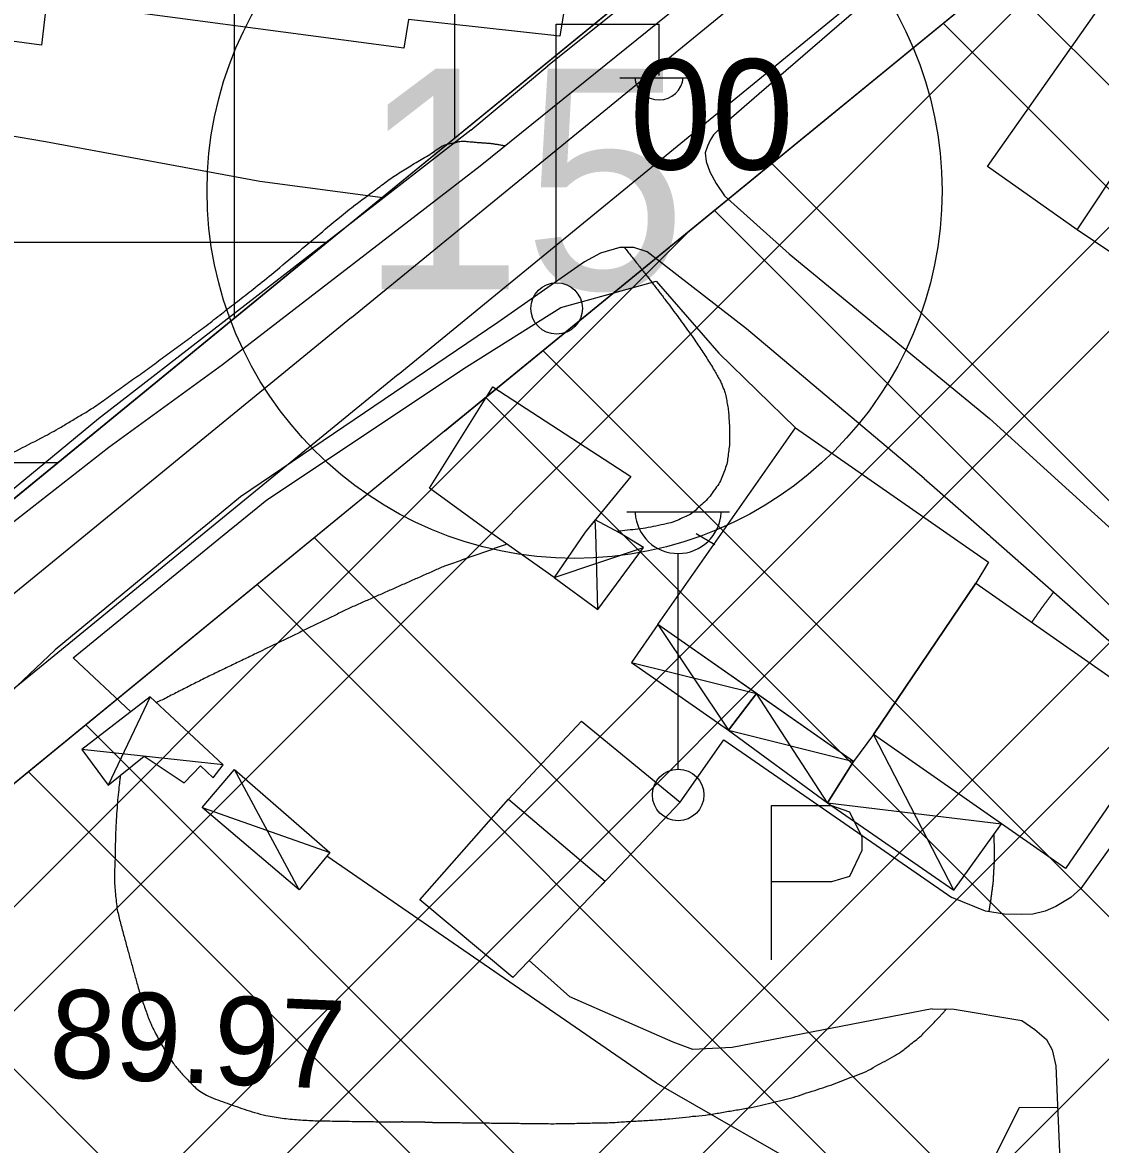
# Model space of a CAD drawing. Extents: x 417995 to 421451, y 4454518 to 4458015.
# Drawn here: x 419987.3 to 420060.6, y 4455080.4 to 4455156.7 of the extents above; entities that cross this region are included whole.
import ezdxf

# ---------------------------------------------------------------- set-up
doc = ezdxf.new("R2010")
doc.units = 0
for name, color, linetype in [('ADAKENARI', 7, 'Continuous'), ('B_Betonzemin', 7, 'Continuous'), ('B_Imalat', 7, 'Continuous'), ('B_Kapi', 7, 'Continuous'), ('B_Mesken', 7, 'Continuous'), ('B_Sundurma', 7, 'Continuous'), ('B_Ticari', 7, 'Continuous'), ('Egri_1m', 7, 'Continuous'), ('KALDIRIM_FAT', 7, 'Continuous'), ('KD_DAIRE', 7, 'Continuous'), ('KD_YGEN', 7, 'Continuous'), ('PL_K_DEPOLAMA', 7, 'Continuous'), ('PL_TİCARET', 7, 'Continuous'), ('S_Cad_Sok_Lambasi', 7, 'Continuous'), ('S_Elektrik_Diregi', 7, 'Continuous'), ('S_Otopark', 7, 'Continuous'), ('Sinir_Duvar_tek_tarafa_ait', 7, 'Continuous'), ('Sinir_Tel_bir_taraf', 7, 'Continuous'), ('TRFAT_DEPOLAMA', 7, 'Continuous'), ('TRFAT_TİCARET', 7, 'Continuous'), ('Y_Kot_Noktasi', 7, 'Continuous'), ('Yol_Sose', 7, 'Continuous')]:
    doc.layers.add(name, color=color, linetype=linetype)

msp = doc.modelspace()

# ---------------------------------------------------------------- linework, layer by layer
at = {"layer": 'ADAKENARI'}
for p, q in [((420006.472, 4455140.516), (420060.657, 4455184.84)), ((420015.97, 4455128.906), (420070.227, 4455173.289)), ((420006.472, 4455140.516), (419971.337, 4455111.774)), ((420015.97, 4455128.906), (419980.793, 4455100.13))]:
    msp.add_line(p, q, dxfattribs=at)
at = {"layer": 'B_Betonzemin'}
for points in [[(420031.797, 4455160.813), (420024.858, 4455162.203), (420023.814, 4455155.777), (420013.507, 4455156.908), (420013.192, 4455154.968), (419988.903, 4455158.177)], [(420032.01, 4455103.682), (420034.98, 4455107.93), (420050.489, 4455097.203)], [(420049.141, 4455089.62), (420035.529, 4455086.989), (420032.855, 4455086.847), (420031.528, 4455087.364), (420024.485, 4455090.443), (420021.723, 4455092.912)]]:
    msp.add_lwpolyline(points, dxfattribs=at)
at = {"layer": 'B_Imalat'}
for points in [[(419991.172, 4455161.731), (419989.343, 4455161.977), (419988.555, 4455155.171), (419925.279, 4455163.701), (419926.597, 4455173.538), (419916.848, 4455174.871), (419918.514, 4455187.754), (419988.598, 4455178.106), (419987.789, 4455171.392), (419992.298, 4455170.842)], [(420023.426, 4455118.965), (420018.972, 4455122.104), (420014.938, 4455125.03), (420019.251, 4455131.93), (420028.636, 4455125.841), (420025.532, 4455122.034)], [(420045.145, 4455108.272), (420043.788, 4455106.443), (420030.488, 4455115.773), (420039.858, 4455129.144), (420052.971, 4455119.998), (420052.115, 4455118.572)], [(420052.115, 4455118.572), (420065.24, 4455109.403), (420058.223, 4455099.173), (420045.145, 4455108.272)]]:
    msp.add_lwpolyline(points, close=True, dxfattribs=at)
at = {"layer": 'B_Kapi'}
msp.add_lwpolyline([(420017.762, 4455149.388), (420022.989, 4455153.772)], dxfattribs=at)
at = {"layer": 'B_Mesken'}
msp.add_lwpolyline([(420066.148, 4455137.803), (420059.02, 4455142.618), (420065.716, 4455152.689), (420072.728, 4455147.821), (420072.136, 4455146.965)], close=True, dxfattribs=at)
at = {"layer": 'B_Sundurma'}
for p, q in [((420026.253, 4455122.026), (420026.229, 4455122.889)), ((420026.398, 4455116.791), (420026.253, 4455122.026)), ((420023.426, 4455118.965), (420029.498, 4455121.008)), ((420030.488, 4455115.773), (420035.288, 4455108.58)), ((420028.687, 4455113.175), (420037.201, 4455111.064)), ((419995.942, 4455110.837), (419993.095, 4455104.828)), ((420042.027, 4455103.625), (420037.201, 4455111.064)), ((420035.288, 4455108.58), (420043.788, 4455106.443)), ((420050.625, 4455097.692), (420045.145, 4455108.272)), ((420000.917, 4455106.211), (419991.299, 4455107.271)), ((420006.077, 4455097.72), (420001.672, 4455105.898)), ((419999.491, 4455103.322), (420008.155, 4455100.25)), ((420042.027, 4455103.625), (420053.859, 4455102.209))]:
    msp.add_line(p, q, dxfattribs=at)
for points in [[(420023.426, 4455118.965), (420026.398, 4455116.791), (420029.498, 4455121.008), (420027.871, 4455122.009), (420026.229, 4455122.889), (420025.532, 4455122.034)], [(420030.488, 4455115.773), (420028.687, 4455113.175), (420035.288, 4455108.58), (420037.201, 4455111.064)], [(419998.256, 4455104.991), (419999.37, 4455106.159), (420000.22, 4455105.329), (420000.917, 4455106.211), (419995.942, 4455110.837), (419991.299, 4455107.271), (419993.095, 4455104.828), (419995.541, 4455106.8)], [(420035.288, 4455108.58), (420042.027, 4455103.625), (420043.788, 4455106.443), (420037.201, 4455111.064)], [(420042.027, 4455103.625), (420050.625, 4455097.692), (420053.859, 4455102.209), (420045.145, 4455108.272), (420043.788, 4455106.443)], [(420006.077, 4455097.72), (419999.491, 4455103.322), (420001.672, 4455105.898), (420008.155, 4455100.25)]]:
    msp.add_lwpolyline(points, close=True, dxfattribs=at)
at = {"layer": 'B_Ticari'}
msp.add_lwpolyline([(420014.3, 4455097.04), (420020.322, 4455103.881), (420026.892, 4455098.316), (420020.616, 4455091.754)], close=True, dxfattribs=at)
at = {"layer": 'Egri_1m'}
for points in [[(419977.113, 4455122.613), (419978.727, 4455123.429), (419980.341, 4455124.244), (419981.956, 4455125.059), (419983.576, 4455125.883), (419985.215, 4455126.734), (419986.855, 4455127.585), (419988.495, 4455128.436), (419989.704, 4455129.09), (419990.41, 4455129.512), (419991.116, 4455129.934), (419991.823, 4455130.357), (419992.737, 4455130.984), (419993.744, 4455131.703), (419994.751, 4455132.421), (419995.758, 4455133.139), (419996.754, 4455133.872), (419997.749, 4455134.607), (419998.744, 4455135.341), (419999.75, 4455136.09), (420000.813, 4455136.916), (420001.877, 4455137.742), (420002.94, 4455138.568), (420004.188, 4455139.574), (420005.73, 4455140.867), (420007.272, 4455142.16), (420008.814, 4455143.453), (420009.921, 4455144.331), (420010.754, 4455144.949), (420011.588, 4455145.567), (420012.421, 4455146.185), (420013.335, 4455146.759), (420014.264, 4455147.325), (420015.192, 4455147.891), (420016.072, 4455148.419), (420016.364, 4455148.481), (420016.656, 4455148.544), (420016.947, 4455148.607), (420017.241, 4455148.642), (420017.537, 4455148.617), (420017.833, 4455148.591), (420018.129, 4455148.566), (420018.397, 4455148.545), (420018.64, 4455148.528), (420018.882, 4455148.51), (420019.125, 4455148.493), (420019.365, 4455148.458), (420019.605, 4455148.417), (420019.844, 4455148.377), (420020.083, 4455148.336)], [(420028.203, 4455141.414), (420028.668, 4455140.828), (420029.134, 4455140.242), (420029.597, 4455139.655), (420030.056, 4455139.063), (420030.515, 4455138.472), (420030.952, 4455137.898), (420031.371, 4455137.339), (420031.79, 4455136.78), (420032.201, 4455136.214), (420032.61, 4455135.647), (420033.004, 4455135.098), (420033.274, 4455134.696), (420033.543, 4455134.294), (420033.807, 4455133.888), (420034.062, 4455133.474), (420034.317, 4455133.061), (420034.494, 4455132.756), (420034.632, 4455132.505), (420034.77, 4455132.253), (420034.879, 4455131.985), (420034.986, 4455131.716), (420035.087, 4455131.414), (420035.167, 4455130.997), (420035.246, 4455130.581), (420035.298, 4455130.163), (420035.322, 4455129.745), (420035.346, 4455129.327), (420035.351, 4455128.872), (420035.35, 4455128.407), (420035.347, 4455127.942), (420035.288, 4455127.477), (420035.229, 4455127.012), (420035.134, 4455126.551), (420034.965, 4455126.098), (420034.797, 4455125.645), (420034.552, 4455125.22), (420034.257, 4455124.812), (420033.962, 4455124.405), (420033.568, 4455124.024), (420033.162, 4455123.647), (420032.744, 4455123.295), (420032.27, 4455123.067), (420031.795, 4455122.839), (420031.221, 4455122.647), (420030.523, 4455122.501), (420029.826, 4455122.355), (420029.124, 4455122.255), (420028.421, 4455122.173), (420027.718, 4455122.091)], [(420020.218, 4455121.226), (420019.688, 4455121.039), (420019.158, 4455120.852), (420018.628, 4455120.665), (420018.097, 4455120.479), (420017.567, 4455120.292), (420017.037, 4455120.105), (420016.507, 4455119.918), (420015.977, 4455119.731), (420015.245, 4455119.415), (420014.472, 4455119.073), (420013.7, 4455118.732), (420012.927, 4455118.39), (420012.155, 4455118.048), (420011.383, 4455117.706), (420010.61, 4455117.364), (420009.838, 4455117.022), (420009.073, 4455116.662), (420008.312, 4455116.293), (420007.55, 4455115.923), (420006.789, 4455115.554), (420006.028, 4455115.185), (420005.267, 4455114.815), (420004.506, 4455114.446), (420003.744, 4455114.077), (420003.149, 4455113.789), (420002.719, 4455113.582), (420002.289, 4455113.376), (420001.86, 4455113.17), (420001.43, 4455112.963), (420001, 4455112.757), (420000.571, 4455112.551), (420000.141, 4455112.344), (419999.713, 4455112.135), (419999.288, 4455111.919), (419998.863, 4455111.704), (419998.438, 4455111.488), (419998.013, 4455111.273), (419997.589, 4455111.057), (419997.164, 4455110.842), (419996.739, 4455110.626), (419996.384, 4455110.447), (419996.383, 4455110.446), (419996.381, 4455110.445), (419996.379, 4455110.444), (419996.377, 4455110.443), (419996.375, 4455110.442), (419996.373, 4455110.441), (419996.372, 4455110.44), (419996.37, 4455110.439)], [(420055.92, 4455115.914), (420055.95, 4455115.956), (420055.979, 4455115.999), (420056.009, 4455116.041), (420056.039, 4455116.084), (420056.069, 4455116.127), (420056.098, 4455116.169), (420056.128, 4455116.212), (420056.158, 4455116.254), (420056.187, 4455116.297), (420056.217, 4455116.339), (420056.247, 4455116.382), (420056.277, 4455116.425), (420056.306, 4455116.467), (420056.336, 4455116.51), (420056.366, 4455116.552), (420056.395, 4455116.595), (420056.425, 4455116.637), (420056.455, 4455116.68), (420056.485, 4455116.722), (420056.514, 4455116.765), (420056.544, 4455116.808), (420056.574, 4455116.85), (420056.603, 4455116.893), (420056.633, 4455116.935), (420056.664, 4455116.977), (420056.695, 4455117.019), (420056.726, 4455117.06), (420056.757, 4455117.102), (420056.788, 4455117.143), (420056.82, 4455117.184), (420056.851, 4455117.226), (420056.882, 4455117.267), (420056.913, 4455117.309), (420056.944, 4455117.35), (420056.976, 4455117.392), (420057.007, 4455117.433), (420057.038, 4455117.474), (420057.069, 4455117.516), (420057.1, 4455117.557), (420057.132, 4455117.599), (420057.163, 4455117.64), (420057.194, 4455117.681), (420057.225, 4455117.723), (420057.256, 4455117.764), (420057.288, 4455117.806), (420057.319, 4455117.847), (420057.35, 4455117.889), (420057.381, 4455117.93), (420057.412, 4455117.971)], [(419993.91, 4455105.485), (419993.874, 4455105.191), (419993.821, 4455104.705), (419993.748, 4455104.001), (419993.688, 4455103.296), (419993.635, 4455102.486), (419993.589, 4455101.523), (419993.566, 4455100.559), (419993.543, 4455099.541), (419993.514, 4455098.418), (419993.593, 4455097.295), (419993.731, 4455096.235), (419993.955, 4455095.332), (419994.194, 4455094.442), (419994.433, 4455093.573), (419994.653, 4455092.772), (419994.874, 4455091.971), (419995.104, 4455091.158), (419995.375, 4455090.275), (419995.682, 4455089.403), (419996.002, 4455088.572), (419996.255, 4455088.066), (419996.494, 4455087.61), (419996.723, 4455087.195), (419996.96, 4455086.785), (419997.173, 4455086.432), (419997.362, 4455086.136), (419997.568, 4455085.852), (419997.802, 4455085.555), (419998.07, 4455085.242), (419998.355, 4455084.943), (419998.653, 4455084.635), (419998.973, 4455084.31), (419999.33, 4455084.029), (419999.772, 4455083.757), (420000.386, 4455083.486), (420001.014, 4455083.257), (420001.66, 4455083.033), (420002.349, 4455082.792), (420003.047, 4455082.575), (420003.823, 4455082.373), (420004.925, 4455082.185), (420006.033, 4455082.076), (420007.172, 4455082.013), (420008.51, 4455081.988), (420009.847, 4455081.966), (420011.141, 4455081.947), (420011.764, 4455081.94), (420012.388, 4455081.933), (420013.011, 4455081.926)], [(420053.013, 4455096.222), (420053.025, 4455096.293), (420053.036, 4455096.363), (420053.048, 4455096.433), (420053.06, 4455096.503), (420053.072, 4455096.574), (420053.084, 4455096.644), (420053.096, 4455096.714), (420053.108, 4455096.784), (420053.12, 4455096.855), (420053.134, 4455096.938), (420053.151, 4455097.076), (420053.169, 4455097.214), (420053.187, 4455097.352), (420053.204, 4455097.489), (420053.222, 4455097.627), (420053.24, 4455097.765), (420053.258, 4455097.903), (420053.275, 4455098.04), (420053.293, 4455098.178), (420053.307, 4455098.316), (420053.315, 4455098.455), (420053.323, 4455098.593), (420053.331, 4455098.732), (420053.339, 4455098.87), (420053.347, 4455099.008), (420053.355, 4455099.147), (420053.363, 4455099.285), (420053.37, 4455099.424), (420053.378, 4455099.562), (420053.382, 4455099.675), (420053.382, 4455099.772), (420053.382, 4455099.869), (420053.382, 4455099.965), (420053.382, 4455100.062), (420053.382, 4455100.159), (420053.382, 4455100.255), (420053.382, 4455100.352), (420053.382, 4455100.449), (420053.382, 4455100.545), (420053.38, 4455100.642), (420053.378, 4455100.738), (420053.376, 4455100.835), (420053.373, 4455100.932), (420053.371, 4455101.028), (420053.368, 4455101.125), (420053.366, 4455101.221), (420053.364, 4455101.318), (420053.361, 4455101.415), (420053.359, 4455101.511)], [(420016.253, 4455081.889), (420016.329, 4455081.888), (420016.405, 4455081.887), (420016.482, 4455081.886), (420017.022, 4455081.88), (420018.026, 4455081.869), (420019.029, 4455081.857), (420020.033, 4455081.846), (420021.037, 4455081.834), (420022.041, 4455081.823), (420023.045, 4455081.811), (420024.066, 4455081.816), (420025.105, 4455081.838), (420026.145, 4455081.859), (420027.184, 4455081.881), (420028.223, 4455081.943), (420029.261, 4455082.004), (420030.3, 4455082.066), (420031.267, 4455082.144), (420032.162, 4455082.238), (420033.056, 4455082.332), (420033.951, 4455082.426), (420034.84, 4455082.576), (420035.73, 4455082.726), (420036.619, 4455082.876), (420037.438, 4455083.043), (420038.186, 4455083.229), (420038.935, 4455083.414), (420039.684, 4455083.599), (420040.419, 4455083.837), (420041.154, 4455084.076), (420041.89, 4455084.314), (420042.6, 4455084.566), (420043.285, 4455084.83), (420043.97, 4455085.094), (420044.655, 4455085.358), (420045.299, 4455085.714), (420045.943, 4455086.071), (420046.587, 4455086.427), (420047.107, 4455086.763), (420047.504, 4455087.078), (420047.9, 4455087.393), (420048.297, 4455087.708), (420048.651, 4455088.065), (420049.005, 4455088.421), (420049.359, 4455088.777), (420049.619, 4455089.049), (420049.786, 4455089.237), (420049.953, 4455089.425), (420050.121, 4455089.613)], [(420014.632, 4455081.907), (420014.599, 4455081.908), (420014.566, 4455081.908), (420014.533, 4455081.909), (420014.5, 4455081.909), (420014.467, 4455081.909), (420014.434, 4455081.91), (420014.4, 4455081.91), (420014.367, 4455081.91), (420014.334, 4455081.911), (420014.301, 4455081.911), (420014.268, 4455081.912), (420014.235, 4455081.912), (420014.202, 4455081.912), (420014.169, 4455081.913), (420014.136, 4455081.913), (420014.103, 4455081.913), (420014.07, 4455081.914), (420014.037, 4455081.914), (420014.004, 4455081.915), (420013.971, 4455081.915), (420013.937, 4455081.915), (420013.904, 4455081.916), (420013.871, 4455081.916), (420013.838, 4455081.916), (420013.805, 4455081.917), (420013.772, 4455081.917), (420013.739, 4455081.918), (420013.706, 4455081.918), (420013.673, 4455081.918), (420013.64, 4455081.919), (420013.607, 4455081.919), (420013.574, 4455081.92), (420013.541, 4455081.92), (420013.507, 4455081.92), (420013.474, 4455081.921), (420013.441, 4455081.921), (420013.408, 4455081.921), (420013.375, 4455081.922), (420013.342, 4455081.922), (420013.309, 4455081.923), (420013.276, 4455081.923), (420013.243, 4455081.923), (420013.21, 4455081.924), (420013.177, 4455081.924), (420013.144, 4455081.924), (420013.111, 4455081.925), (420013.078, 4455081.925), (420013.044, 4455081.926), (420013.011, 4455081.926)], [(420014.632, 4455081.907), (420014.665, 4455081.907), (420014.698, 4455081.907), (420014.731, 4455081.906), (420014.764, 4455081.906), (420014.797, 4455081.906), (420014.83, 4455081.905), (420014.863, 4455081.905), (420014.897, 4455081.904), (420014.93, 4455081.904), (420014.963, 4455081.904), (420014.996, 4455081.903), (420015.029, 4455081.903), (420015.062, 4455081.903), (420015.095, 4455081.902), (420015.128, 4455081.902), (420015.161, 4455081.901), (420015.194, 4455081.901), (420015.227, 4455081.901), (420015.26, 4455081.9), (420015.293, 4455081.9), (420015.327, 4455081.899), (420015.36, 4455081.899), (420015.393, 4455081.899), (420015.426, 4455081.898), (420015.459, 4455081.898), (420015.492, 4455081.898), (420015.525, 4455081.897), (420015.558, 4455081.897), (420015.591, 4455081.896), (420015.624, 4455081.896), (420015.657, 4455081.896), (420015.69, 4455081.895), (420015.723, 4455081.895), (420015.756, 4455081.895), (420015.79, 4455081.894), (420015.823, 4455081.894), (420015.856, 4455081.893), (420015.889, 4455081.893), (420015.922, 4455081.893), (420015.955, 4455081.892), (420015.988, 4455081.892), (420016.021, 4455081.892), (420016.054, 4455081.891), (420016.087, 4455081.891), (420016.12, 4455081.89), (420016.153, 4455081.89), (420016.186, 4455081.89), (420016.22, 4455081.889), (420016.253, 4455081.889)]]:
    msp.add_spline(points, degree=3, dxfattribs=at)
at = {"layer": 'KALDIRIM_FAT'}
for p, q in [((420009.638, 4455136.646), (420065.545, 4455182.379)), ((420012.804, 4455132.776), (420068.711, 4455178.509)), ((420009.638, 4455136.646), (419979.696, 4455112.152)), ((420012.804, 4455132.776), (419982.862, 4455108.282))]:
    msp.add_line(p, q, dxfattribs=at)
at = {"layer": 'KD_DAIRE'}
msp.add_circle((420024.816, 4455145.262), 25, dxfattribs=at)
at = {"layer": 'PL_K_DEPOLAMA'}
msp.add_lwpolyline([(420070.227, 4455173.289), (420015.97, 4455128.906), (419980.793, 4455100.13), (419945.054, 4455030.935)], dxfattribs=at)
at = {"layer": 'PL_TİCARET'}
msp.add_lwpolyline([(419931.388, 4455154.693), (419971.337, 4455111.774), (420006.472, 4455140.516), (420060.657, 4455184.84), (420061.799, 4455185.798), (420062.917, 4455186.785), (420064.01, 4455187.799), (420065.078, 4455188.84), (420066.12, 4455189.907), (420067.134, 4455191), (420068.122, 4455192.117), (420069.081, 4455193.259), (420079.571, 4455206.068), (420081.21, 4455207.817), (420083.067, 4455209.333), (420085.109, 4455210.589), (420087.299, 4455211.562), (420089.6, 4455212.236), (420090.305, 4455212.344), (420091.97, 4455212.598), (420094.583, 4455212.63), (420121.638, 4455207.796), (420186.086, 4455195.96)], dxfattribs=at)
at = {"layer": 'S_Cad_Sok_Lambasi'}
for p, q in [((420028.364, 4455123.419), (420035.364, 4455123.419)), ((420031.864, 4455105.919), (420031.864, 4455120.594))]:
    msp.add_line(p, q, dxfattribs=at)
msp.add_circle((420031.864, 4455104.169), 1.75, dxfattribs=at)
msp.add_arc((420031.864, 4455123.523), 2.929, 183.298, 356.90719, dxfattribs=at)
at = {"layer": 'S_Elektrik_Diregi'}
for p, q in [((420023.562, 4455139.097), (420023.562, 4455156.597)), ((420023.562, 4455156.597), (420030.562, 4455156.597)), ((420030.562, 4455153.097), (420030.562, 4455156.597)), ((420027.902, 4455152.957), (420033.152, 4455152.957))]:
    msp.add_line(p, q, dxfattribs=at)
msp.add_circle((420023.598, 4455137.262), 1.75, dxfattribs=at)
msp.add_arc((420030.563, 4455153.11), 1.658, 184.83843, 355.14641, dxfattribs=at)
at = {"layer": 'S_Otopark'}
for points in [[(420038.208, 4455103.446), (420042.303, 4455103.446)], [(420038.208, 4455092.946), (420038.208, 4455103.446)], [(420042.303, 4455103.446), (420043.528, 4455103.026), (420044.368, 4455101.311), (420044.368, 4455100.401), (420043.528, 4455098.616), (420042.303, 4455098.266)], [(420042.303, 4455098.266), (420038.208, 4455098.266)]]:
    msp.add_lwpolyline(points, dxfattribs=at)
at = {"layer": 'Sinir_Duvar_tek_tarafa_ait'}
msp.add_lwpolyline([(420020.322, 4455103.881), (420025.285, 4455109.197), (420032.01, 4455103.682), (420026.648, 4455098.026)], dxfattribs=at)
at = {"layer": 'Sinir_Tel_bir_taraf'}
for points in [[(420031.797, 4455160.813), (420022.989, 4455153.772)], [(420059.02, 4455142.618), (420052.914, 4455146.927), (420062.181, 4455160.116), (420068.06, 4455155.78)], [(420011.774, 4455144.797), (420003.393, 4455145.89), (419988.813, 4455148.596), (419972.873, 4455151.306), (419964.964, 4455152.669)], [(420017.762, 4455149.388), (420009.529, 4455142.996), (419992.423, 4455129.759)], [(420003.875, 4455124.243), (420017.47, 4455133.29), (420023.872, 4455137.329), (420030.368, 4455139.124), (420034.621, 4455134.227), (420039.858, 4455129.144)], [(419992.423, 4455129.759), (419983.679, 4455122.544)], [(420001.558, 4455122.355), (420003.875, 4455124.243)], [(419990.697, 4455113.508), (420001.477, 4455122.289)], [(420001.477, 4455122.289), (420001.558, 4455122.355)], [(420033.082, 4455121.954), (420034.355, 4455121.198)], [(419994.618, 4455109.82), (419990.697, 4455113.508)], [(420057.681, 4455082.915), (420055.075, 4455082.892), (420050.197, 4455073.199), (420030.39, 4455084.567), (420007.96, 4455100.013)]]:
    msp.add_lwpolyline(points, dxfattribs=at)
at = {"layer": 'TRFAT_DEPOLAMA'}
for p, q in [((419963.147, 4455065.965), (420094.576, 4455197.394)), ((419942.785, 4455024.39), (420112.573, 4455194.178)), ((419939.863, 4455014.396), (420118.573, 4455193.106)), ((419959.89, 4455013.21), (420131.722, 4455185.043)), ((419966.887, 4455013.136), (420133.887, 4455180.136)), ((420037.868, 4455062.904), (420140.38, 4455165.416)), ((420053.786, 4455159.84), (420100.312, 4455113.315)), ((420049.897, 4455156.658), (420097.43, 4455109.125)), ((420038.228, 4455147.114), (420088.784, 4455096.557)), ((420034.339, 4455143.932), (420085.903, 4455092.368)), ((419970.701, 4455080.59), (420032.714, 4455142.603)), ((420022.67, 4455134.387), (420125.859, 4455031.198)), ((420018.781, 4455131.205), (420123.032, 4455026.954)), ((420007.113, 4455121.66), (420114.552, 4455014.221)), ((420003.223, 4455118.479), (420110.079, 4455011.623)), ((419991.555, 4455108.934), (420037.585, 4455062.904)), ((419987.666, 4455105.752), (420030.514, 4455062.904)), ((419977.824, 4455094.381), (420016.136, 4455056.069))]:
    msp.add_line(p, q, dxfattribs=at)
at = {"layer": 'TRFAT_TİCARET'}
for p, q in [((420016.678, 4455148.865), (420016.678, 4455685.897)), ((420001.678, 4455136.594), (420001.678, 4455658.719)), ((419943.413, 4455141.774), (420008.01, 4455141.774)), ((419957.375, 4455126.774), (419989.674, 4455126.774))]:
    msp.add_line(p, q, dxfattribs=at)
at = {"layer": 'Yol_Sose'}
for points in [[(419993.135, 4455127.821), (420000.862, 4455133.44), (420018.388, 4455146.97), (420031.158, 4455157.261), (420039.655, 4455164.308), (420042.819, 4455167.373), (420062.032, 4455187.152), (420072.297, 4455196.982), (420077.37, 4455201.848), (420081.15, 4455205.836), (420084.027, 4455209.389), (420090.764, 4455219.032), (420100.671, 4455233.828), (420104.179, 4455239.042)], [(420062.204, 4455171.006), (420060.546, 4455170.552), (420058.907, 4455169.838), (420053.773, 4455165.925), (420046.436, 4455159.697), (420037.374, 4455151.853), (420035.149, 4455149.928), (420034.274, 4455149.074), (420034.038, 4455148.702), (420033.852, 4455148.291), (420033.709, 4455147.841), (420033.774, 4455147.267), (420034.025, 4455146.559), (420034.456, 4455145.767), (420035.008, 4455144.912), (420039.418, 4455140.973), (420053.04, 4455129.78)], [(420048.598, 4455125.705), (420036.516, 4455135.868), (420029.759, 4455141.117), (420028.842, 4455141.403), (420027.895, 4455141.419), (420026.585, 4455141.015), (420025.493, 4455140.433), (420019.586, 4455136.298), (420002.095, 4455124.444)], [(420061.918, 4455121.717), (420053.04, 4455129.78)], [(419986.352, 4455122.516), (419993.135, 4455127.821)], [(420048.598, 4455125.705), (420053.037, 4455121.811)], [(420002.095, 4455124.444), (419999.587, 4455122.376)], [(419999.507, 4455122.31), (419989.481, 4455114.042), (419978.554, 4455103.706), (419976.613, 4455101.338), (419966.531, 4455086.872), (419956.67, 4455063.703), (419937.824, 4455023.787), (419933.926, 4455013.483)], [(419999.587, 4455122.376), (419999.507, 4455122.31)], [(420053.116, 4455121.741), (420062.48, 4455113.525), (420064.283, 4455111.716), (420064.915, 4455110.686), (420065.324, 4455109.889), (420065.395, 4455109.337), (420065.339, 4455108.869), (420063.368, 4455103.559), (420059.262, 4455097.817), (420058.583, 4455097.187), (420057.563, 4455096.572), (420056.84, 4455096.276), (420056.004, 4455096.072), (420055.241, 4455096.039), (420054.075, 4455096.072), (420052.777, 4455096.256), (420050.489, 4455097.203)], [(420053.037, 4455121.811), (420053.116, 4455121.741)], [(420049.141, 4455089.62), (420050.635, 4455089.609), (420055.244, 4455088.827), (420056.14, 4455088.226), (420056.931, 4455087.536), (420057.3, 4455086.842), (420057.566, 4455085.74), (420057.869, 4455078.263), (420057.124, 4455071.906), (420056.883, 4455070.47)]]:
    msp.add_lwpolyline(points, dxfattribs=at)

# ---------------------------------------------------------------- texts
at = {"layer": 'KD_YGEN'}
for s, height, p in [('00', 7.5, (420028.565, 4455146.715)), ('15', 15, (420010.161, 4455138.562))]:
    msp.add_text(s, height=height, dxfattribs=at).set_placement(p)
at = {"layer": 'Y_Kot_Noktasi'}
msp.add_text('89.97', height=6, rotation=357.6098, dxfattribs=at).set_placement((419989.015, 4455084.994))

doc.saveas('drawing.dxf')
